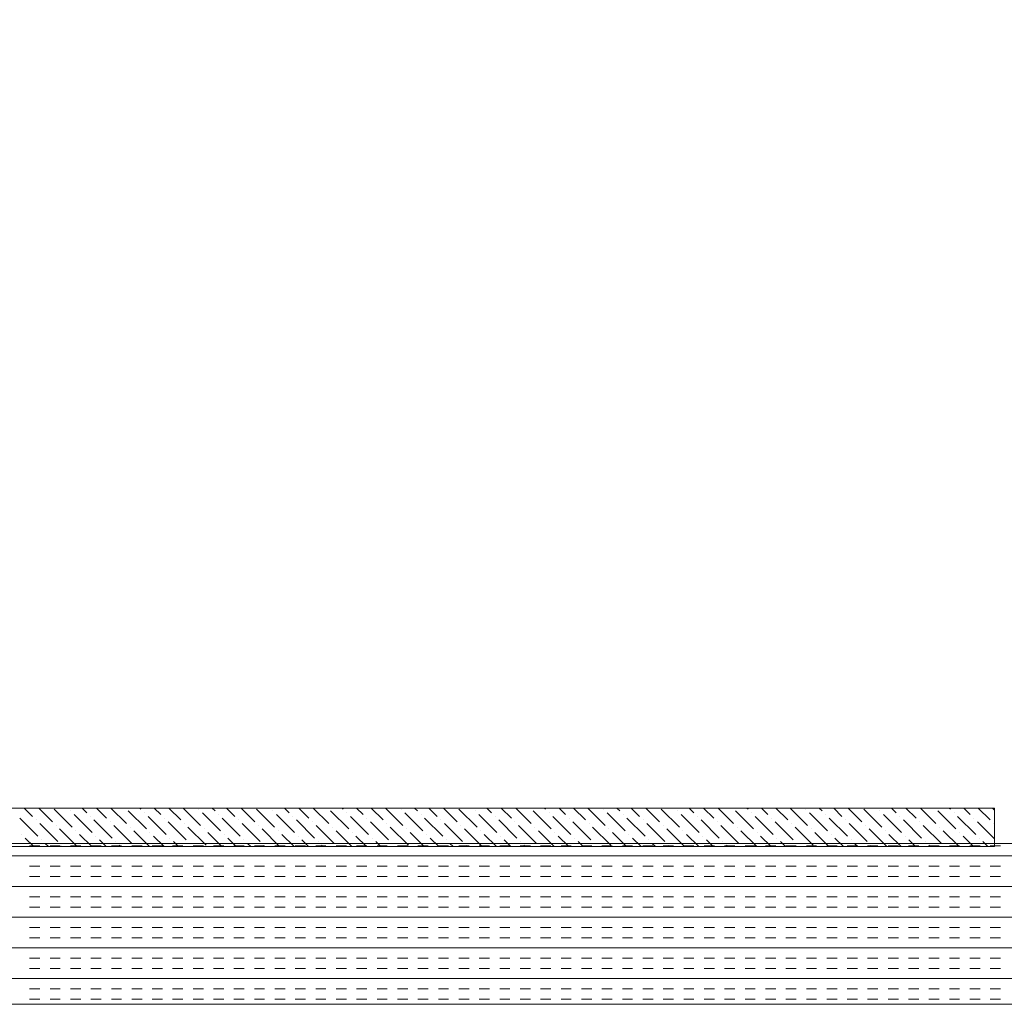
# Model space of a CAD drawing. Extents: x 3940905 to 4145695, y 925352 to 1109797.
# Tile 390 of 656: x 3986141 to 3986447, y 1100686 to 1100992. Entities that reach past the tile are written whole.
import ezdxf

# ---------------------------------------------------------------- set-up
doc = ezdxf.new("R2010")
doc.units = 0
doc.header["$LTSCALE"] = 750
doc.header["$MEASUREMENT"] = 0
doc.layers.add('CKD Equipments', color=252, linetype='CONTINUOUS', lineweight=0)

msp = doc.modelspace()

# ---------------------------------------------------------------- linework, layer by layer
at = {"layer": 'CKD Equipments'}
for p, q in [((3985874.8, 1100746.98), (3986443.8, 1100746.98)), ((3986443.8, 1100746.98), (3986443.8, 1100734.98)), ((3986459.8, 1100735.98), (3985859.8, 1100735.98)), ((3986443.8, 1100734.98), (3985874.8, 1100734.98)), ((3985859.8, 1100685.98), (3986459.8, 1100685.98))]:
    msp.add_line(p, q, dxfattribs=at)
at = {"layer": 'CKD Equipments', "color": 55, "linetype": 'Continuous'}
for p, q in [((3986142.35, 1100746.98), (3986144.93, 1100744.39)), ((3986146.84, 1100746.98), (3986151.11, 1100742.71)), ((3986151.67, 1100746.64), (3986157.28, 1100741.03)), ((3986160.31, 1100746.98), (3986161.77, 1100745.52)), ((3986164.8, 1100746.98), (3986167.95, 1100743.83)), ((3986169.29, 1100746.98), (3986174.12, 1100742.15)), ((3986178.27, 1100746.98), (3986178.61, 1100746.64)), ((3986182.76, 1100746.98), (3986184.78, 1100744.95)), ((3986187.25, 1100746.98), (3986190.96, 1100743.27)), ((3986191.74, 1100746.98), (3986197.13, 1100741.59)), ((3986196.57, 1100746.64), (3986196.57, 1100746.64)), ((3986200.72, 1100746.98), (3986201.62, 1100746.08)), ((3986205.21, 1100746.98), (3986207.8, 1100744.39)), ((3986209.7, 1100746.98), (3986213.97, 1100742.71)), ((3986214.53, 1100746.64), (3986220.14, 1100741.03)), ((3986223.17, 1100746.98), (3986224.63, 1100745.52)), ((3986227.66, 1100746.98), (3986230.81, 1100743.83)), ((3986232.15, 1100746.98), (3986236.98, 1100742.15)), ((3986241.13, 1100746.98), (3986241.47, 1100746.64)), ((3986245.62, 1100746.98), (3986247.65, 1100744.95)), ((3986250.12, 1100746.98), (3986253.82, 1100743.27)), ((3986254.61, 1100746.98), (3986259.99, 1100741.59)), ((3986259.43, 1100746.64), (3986259.43, 1100746.64)), ((3986263.59, 1100746.98), (3986264.48, 1100746.08)), ((3986268.08, 1100746.98), (3986270.66, 1100744.39)), ((3986272.57, 1100746.98), (3986276.83, 1100742.71)), ((3986277.39, 1100746.64), (3986283.01, 1100741.03)), ((3986286.04, 1100746.98), (3986287.5, 1100745.52)), ((3986290.53, 1100746.98), (3986293.67, 1100743.83)), ((3986295.02, 1100746.98), (3986299.84, 1100742.15)), ((3986304, 1100746.98), (3986304.33, 1100746.64)), ((3986308.49, 1100746.98), (3986310.51, 1100744.95)), ((3986312.98, 1100746.98), (3986316.68, 1100743.27)), ((3986317.47, 1100746.98), (3986322.86, 1100741.59)), ((3986322.29, 1100746.64), (3986322.29, 1100746.64)), ((3986326.45, 1100746.98), (3986327.35, 1100746.08)), ((3986330.94, 1100746.98), (3986333.52, 1100744.39)), ((3986335.43, 1100746.98), (3986339.69, 1100742.71)), ((3986340.26, 1100746.64), (3986345.87, 1100741.03)), ((3986348.9, 1100746.98), (3986350.36, 1100745.52)), ((3986353.39, 1100746.98), (3986356.53, 1100743.83)), ((3986357.88, 1100746.98), (3986362.71, 1100742.15)), ((3986366.86, 1100746.98), (3986367.2, 1100746.64)), ((3986371.35, 1100746.98), (3986373.37, 1100744.95)), ((3986375.84, 1100746.98), (3986379.54, 1100743.27)), ((3986380.33, 1100746.98), (3986385.72, 1100741.59)), ((3986385.16, 1100746.64), (3986385.16, 1100746.64)), ((3986389.31, 1100746.98), (3986390.21, 1100746.08)), ((3986393.8, 1100746.98), (3986396.38, 1100744.39)), ((3986398.29, 1100746.98), (3986402.56, 1100742.71)), ((3986403.12, 1100746.64), (3986408.73, 1100741.03)), ((3986411.76, 1100746.98), (3986413.22, 1100745.52)), ((3986416.25, 1100746.98), (3986419.39, 1100743.83)), ((3986420.74, 1100746.98), (3986425.57, 1100742.15)), ((3986429.72, 1100746.98), (3986430.06, 1100746.64)), ((3986434.21, 1100746.98), (3986436.23, 1100744.95)), ((3986438.7, 1100746.98), (3986442.41, 1100743.27)), ((3986443.19, 1100746.98), (3986443.8, 1100746.36)), ((3986141.01, 1100743.83), (3986146.62, 1100738.22)), ((3986146.06, 1100743.27), (3986146.06, 1100743.27)), ((3986156.72, 1100746.08), (3986156.72, 1100746.08)), ((3986157.84, 1100744.95), (3986163.46, 1100739.34)), ((3986162.9, 1100744.39), (3986162.9, 1100744.39)), ((3986164.02, 1100743.27), (3986169.63, 1100737.66)), ((3986174.68, 1100746.08), (3986180.29, 1100740.46)), ((3986179.73, 1100745.52), (3986179.73, 1100745.52)), ((3986180.86, 1100744.39), (3986186.47, 1100738.78)), ((3986185.91, 1100743.83), (3986185.91, 1100743.83)), ((3986197.69, 1100745.52), (3986203.31, 1100739.9)), ((3986202.75, 1100744.95), (3986202.75, 1100744.95)), ((3986203.87, 1100743.83), (3986209.48, 1100738.22)), ((3986208.92, 1100743.27), (3986208.92, 1100743.27)), ((3986219.58, 1100746.08), (3986219.58, 1100746.08)), ((3986220.71, 1100744.95), (3986226.32, 1100739.34)), ((3986225.76, 1100744.39), (3986225.76, 1100744.39)), ((3986226.88, 1100743.27), (3986232.49, 1100737.66)), ((3986237.54, 1100746.08), (3986243.16, 1100740.46)), ((3986242.6, 1100745.52), (3986242.6, 1100745.52)), ((3986243.72, 1100744.39), (3986249.33, 1100738.78)), ((3986248.77, 1100743.83), (3986248.77, 1100743.83)), ((3986260.56, 1100745.52), (3986266.17, 1100739.9)), ((3986265.61, 1100744.95), (3986265.61, 1100744.95)), ((3986266.73, 1100743.83), (3986272.34, 1100738.22)), ((3986271.78, 1100743.27), (3986271.78, 1100743.27)), ((3986282.44, 1100746.08), (3986282.44, 1100746.08)), ((3986283.57, 1100744.95), (3986289.18, 1100739.34)), ((3986288.62, 1100744.39), (3986288.62, 1100744.39)), ((3986289.74, 1100743.27), (3986295.35, 1100737.66)), ((3986300.41, 1100746.08), (3986306.02, 1100740.46)), ((3986305.46, 1100745.52), (3986305.46, 1100745.52)), ((3986306.58, 1100744.39), (3986312.19, 1100738.78)), ((3986311.63, 1100743.83), (3986311.63, 1100743.83)), ((3986323.42, 1100745.52), (3986329.03, 1100739.9)), ((3986328.47, 1100744.95), (3986328.47, 1100744.95)), ((3986329.59, 1100743.83), (3986335.2, 1100738.22)), ((3986334.64, 1100743.27), (3986334.64, 1100743.27)), ((3986345.31, 1100746.08), (3986345.31, 1100746.08)), ((3986346.43, 1100744.95), (3986352.04, 1100739.34)), ((3986351.48, 1100744.39), (3986351.48, 1100744.39)), ((3986352.6, 1100743.27), (3986358.22, 1100737.66)), ((3986363.27, 1100746.08), (3986368.88, 1100740.46)), ((3986368.32, 1100745.52), (3986368.32, 1100745.52)), ((3986369.44, 1100744.39), (3986375.05, 1100738.78)), ((3986374.49, 1100743.83), (3986374.49, 1100743.83)), ((3986386.28, 1100745.52), (3986391.89, 1100739.9)), ((3986391.33, 1100744.95), (3986391.33, 1100744.95)), ((3986392.45, 1100743.83), (3986398.07, 1100738.22)), ((3986397.5, 1100743.27), (3986397.5, 1100743.27)), ((3986408.17, 1100746.08), (3986408.17, 1100746.08)), ((3986409.29, 1100744.95), (3986414.9, 1100739.34)), ((3986414.34, 1100744.39), (3986414.34, 1100744.39)), ((3986415.46, 1100743.27), (3986421.08, 1100737.66)), ((3986426.13, 1100746.08), (3986431.74, 1100740.46)), ((3986431.18, 1100745.52), (3986431.18, 1100745.52)), ((3986432.3, 1100744.39), (3986437.92, 1100738.78)), ((3986437.35, 1100743.83), (3986437.35, 1100743.83)), ((3986147.18, 1100742.15), (3986152.79, 1100736.54)), ((3986152.23, 1100741.59), (3986152.23, 1100741.59)), ((3986153.35, 1100740.46), (3986158.84, 1100734.98)), ((3986169.07, 1100742.71), (3986169.07, 1100742.71)), ((3986170.19, 1100741.59), (3986175.8, 1100735.97)), ((3986175.24, 1100741.03), (3986175.24, 1100741.03)), ((3986187.03, 1100742.71), (3986192.64, 1100737.1)), ((3986192.08, 1100742.15), (3986192.08, 1100742.15)), ((3986193.2, 1100741.03), (3986198.82, 1100735.41)), ((3986198.25, 1100740.46), (3986198.25, 1100740.46)), ((3986210.04, 1100742.15), (3986215.65, 1100736.54)), ((3986215.09, 1100741.59), (3986215.09, 1100741.59)), ((3986216.22, 1100740.46), (3986221.7, 1100734.98)), ((3986231.93, 1100742.71), (3986231.93, 1100742.71)), ((3986233.05, 1100741.59), (3986238.67, 1100735.97)), ((3986238.1, 1100741.03), (3986238.1, 1100741.03)), ((3986249.89, 1100742.71), (3986255.5, 1100737.1)), ((3986254.94, 1100742.15), (3986254.94, 1100742.15)), ((3986256.07, 1100741.03), (3986261.68, 1100735.41)), ((3986261.12, 1100740.46), (3986261.12, 1100740.46)), ((3986272.9, 1100742.15), (3986278.52, 1100736.54)), ((3986277.95, 1100741.59), (3986277.95, 1100741.59)), ((3986279.08, 1100740.46), (3986284.57, 1100734.98)), ((3986294.79, 1100742.71), (3986294.79, 1100742.71)), ((3986295.92, 1100741.59), (3986301.53, 1100735.97)), ((3986300.97, 1100741.03), (3986300.97, 1100741.03)), ((3986312.75, 1100742.71), (3986318.37, 1100737.1)), ((3986317.8, 1100742.15), (3986317.8, 1100742.15)), ((3986318.93, 1100741.03), (3986324.54, 1100735.41)), ((3986323.98, 1100740.46), (3986323.98, 1100740.46)), ((3986335.77, 1100742.15), (3986341.38, 1100736.54)), ((3986340.82, 1100741.59), (3986340.82, 1100741.59)), ((3986341.94, 1100740.46), (3986347.43, 1100734.98)), ((3986357.65, 1100742.71), (3986357.65, 1100742.71)), ((3986358.78, 1100741.59), (3986364.39, 1100735.97)), ((3986363.83, 1100741.03), (3986363.83, 1100741.03)), ((3986375.62, 1100742.71), (3986381.23, 1100737.1)), ((3986380.67, 1100742.15), (3986380.67, 1100742.15)), ((3986381.79, 1100741.03), (3986387.4, 1100735.41)), ((3986386.84, 1100740.46), (3986386.84, 1100740.46)), ((3986398.63, 1100742.15), (3986404.24, 1100736.54)), ((3986403.68, 1100741.59), (3986403.68, 1100741.59)), ((3986404.8, 1100740.46), (3986410.29, 1100734.98)), ((3986420.52, 1100742.71), (3986420.52, 1100742.71)), ((3986421.64, 1100741.59), (3986427.25, 1100735.97)), ((3986426.69, 1100741.03), (3986426.69, 1100741.03)), ((3986438.48, 1100742.71), (3986443.8, 1100737.38)), ((3986443.53, 1100742.15), (3986443.53, 1100742.15)), ((3986141.57, 1100738.78), (3986141.57, 1100738.78)), ((3986142.69, 1100737.66), (3986145.37, 1100734.98)), ((3986147.74, 1100737.1), (3986147.74, 1100737.1)), ((3986158.41, 1100739.9), (3986158.41, 1100739.9)), ((3986159.53, 1100738.78), (3986163.33, 1100734.98)), ((3986164.58, 1100738.22), (3986164.58, 1100738.22)), ((3986165.7, 1100737.1), (3986167.82, 1100734.98)), ((3986176.37, 1100739.9), (3986181.29, 1100734.98)), ((3986181.42, 1100739.34), (3986181.42, 1100739.34)), ((3986182.54, 1100738.22), (3986185.78, 1100734.98)), ((3986187.59, 1100737.66), (3986187.59, 1100737.66)), ((3986199.38, 1100739.34), (3986203.74, 1100734.98)), ((3986204.43, 1100738.78), (3986204.43, 1100738.78)), ((3986205.55, 1100737.66), (3986208.23, 1100734.98)), ((3986210.6, 1100737.1), (3986210.6, 1100737.1)), ((3986221.27, 1100739.9), (3986221.27, 1100739.9)), ((3986222.39, 1100738.78), (3986226.19, 1100734.98)), ((3986227.44, 1100738.22), (3986227.44, 1100738.22)), ((3986228.56, 1100737.1), (3986230.68, 1100734.98)), ((3986239.23, 1100739.9), (3986244.15, 1100734.98)), ((3986244.28, 1100739.34), (3986244.28, 1100739.34)), ((3986245.4, 1100738.22), (3986248.64, 1100734.98)), ((3986250.45, 1100737.66), (3986250.45, 1100737.66)), ((3986262.24, 1100739.34), (3986266.61, 1100734.98)), ((3986267.29, 1100738.78), (3986267.29, 1100738.78)), ((3986268.41, 1100737.66), (3986271.1, 1100734.98)), ((3986273.46, 1100737.1), (3986273.46, 1100737.1)), ((3986284.13, 1100739.9), (3986284.13, 1100739.9)), ((3986285.25, 1100738.78), (3986289.06, 1100734.98)), ((3986290.3, 1100738.22), (3986290.3, 1100738.22)), ((3986291.43, 1100737.1), (3986293.55, 1100734.98)), ((3986302.09, 1100739.9), (3986307.02, 1100734.98)), ((3986307.14, 1100739.34), (3986307.14, 1100739.34)), ((3986308.26, 1100738.22), (3986311.51, 1100734.98)), ((3986313.31, 1100737.66), (3986313.31, 1100737.66)), ((3986325.1, 1100739.34), (3986329.47, 1100734.98)), ((3986330.15, 1100738.78), (3986330.15, 1100738.78)), ((3986331.28, 1100737.66), (3986333.96, 1100734.98)), ((3986336.33, 1100737.1), (3986336.33, 1100737.1)), ((3986346.99, 1100739.9), (3986346.99, 1100739.9)), ((3986348.11, 1100738.78), (3986351.92, 1100734.98)), ((3986353.16, 1100738.22), (3986353.16, 1100738.22)), ((3986354.29, 1100737.1), (3986356.41, 1100734.98)), ((3986364.95, 1100739.9), (3986369.88, 1100734.98)), ((3986370, 1100739.34), (3986370, 1100739.34)), ((3986371.12, 1100738.22), (3986374.37, 1100734.98)), ((3986376.18, 1100737.66), (3986376.18, 1100737.66)), ((3986387.96, 1100739.34), (3986392.33, 1100734.98)), ((3986393.01, 1100738.78), (3986393.01, 1100738.78)), ((3986394.14, 1100737.66), (3986396.82, 1100734.98)), ((3986399.19, 1100737.1), (3986399.19, 1100737.1)), ((3986409.85, 1100739.9), (3986409.85, 1100739.9)), ((3986410.97, 1100738.78), (3986414.78, 1100734.98)), ((3986416.03, 1100738.22), (3986416.03, 1100738.22)), ((3986417.15, 1100737.1), (3986419.27, 1100734.98)), ((3986427.81, 1100739.9), (3986432.74, 1100734.98)), ((3986432.86, 1100739.34), (3986432.86, 1100739.34)), ((3986433.99, 1100738.22), (3986437.23, 1100734.98)), ((3986439.04, 1100737.66), (3986439.04, 1100737.66)), ((3986148.86, 1100735.97), (3986149.86, 1100734.98)), ((3986153.91, 1100735.41), (3986153.91, 1100735.41)), ((3986170.75, 1100736.54), (3986170.75, 1100736.54)), ((3986171.88, 1100735.41), (3986172.31, 1100734.98)), ((3986188.71, 1100736.54), (3986190.27, 1100734.98)), ((3986193.76, 1100735.97), (3986193.76, 1100735.97)), ((3986211.73, 1100735.97), (3986212.72, 1100734.98)), ((3986216.78, 1100735.41), (3986216.78, 1100735.41)), ((3986233.61, 1100736.54), (3986233.61, 1100736.54)), ((3986234.74, 1100735.41), (3986235.17, 1100734.98)), ((3986251.58, 1100736.54), (3986253.13, 1100734.98)), ((3986256.63, 1100735.97), (3986256.63, 1100735.97)), ((3986274.59, 1100735.97), (3986275.59, 1100734.98)), ((3986279.64, 1100735.41), (3986279.64, 1100735.41)), ((3986296.48, 1100736.54), (3986296.48, 1100736.54)), ((3986297.6, 1100735.41), (3986298.04, 1100734.98)), ((3986314.44, 1100736.54), (3986316, 1100734.98)), ((3986319.49, 1100735.97), (3986319.49, 1100735.97)), ((3986337.45, 1100735.97), (3986338.45, 1100734.98)), ((3986342.5, 1100735.41), (3986342.5, 1100735.41)), ((3986359.34, 1100736.54), (3986359.34, 1100736.54)), ((3986360.46, 1100735.41), (3986360.9, 1100734.98)), ((3986377.3, 1100736.54), (3986378.86, 1100734.98)), ((3986382.35, 1100735.97), (3986382.35, 1100735.97)), ((3986400.31, 1100735.97), (3986401.31, 1100734.98)), ((3986405.36, 1100735.41), (3986405.36, 1100735.41)), ((3986422.2, 1100736.54), (3986422.2, 1100736.54)), ((3986423.32, 1100735.41), (3986423.76, 1100734.98)), ((3986440.16, 1100736.54), (3986441.72, 1100734.98))]:
    msp.add_line(p, q, dxfattribs=at)
at = {"layer": 'CKD Equipments', "color": 4, "linetype": 'Continuous'}
for p, q in [((3986147.19, 1100735.25), (3986144.01, 1100735.25)), ((3986153.54, 1100735.25), (3986150.36, 1100735.25)), ((3986159.89, 1100735.25), (3986156.71, 1100735.25)), ((3986166.24, 1100735.25), (3986163.06, 1100735.25)), ((3986172.59, 1100735.25), (3986169.41, 1100735.25)), ((3986178.94, 1100735.25), (3986175.76, 1100735.25)), ((3986185.29, 1100735.25), (3986182.11, 1100735.25)), ((3986191.64, 1100735.25), (3986188.46, 1100735.25)), ((3986197.99, 1100735.25), (3986194.81, 1100735.25)), ((3986204.34, 1100735.25), (3986201.16, 1100735.25)), ((3986210.69, 1100735.25), (3986207.51, 1100735.25)), ((3986217.04, 1100735.25), (3986213.86, 1100735.25)), ((3986223.39, 1100735.25), (3986220.21, 1100735.25)), ((3986229.74, 1100735.25), (3986226.56, 1100735.25)), ((3986236.09, 1100735.25), (3986232.91, 1100735.25)), ((3986242.44, 1100735.25), (3986239.26, 1100735.25)), ((3986248.79, 1100735.25), (3986245.61, 1100735.25)), ((3986255.14, 1100735.25), (3986251.96, 1100735.25)), ((3986261.49, 1100735.25), (3986258.31, 1100735.25)), ((3986267.84, 1100735.25), (3986264.66, 1100735.25)), ((3986274.19, 1100735.25), (3986271.01, 1100735.25)), ((3986280.54, 1100735.25), (3986277.36, 1100735.25)), ((3986286.89, 1100735.25), (3986283.71, 1100735.25)), ((3986293.24, 1100735.25), (3986290.06, 1100735.25)), ((3986299.59, 1100735.25), (3986296.41, 1100735.25)), ((3986305.94, 1100735.25), (3986302.76, 1100735.25)), ((3986312.29, 1100735.25), (3986309.11, 1100735.25)), ((3986318.64, 1100735.25), (3986315.46, 1100735.25)), ((3986324.99, 1100735.25), (3986321.81, 1100735.25)), ((3986331.34, 1100735.25), (3986328.16, 1100735.25)), ((3986337.69, 1100735.25), (3986334.51, 1100735.25)), ((3986344.04, 1100735.25), (3986340.86, 1100735.25)), ((3986350.39, 1100735.25), (3986347.21, 1100735.25)), ((3986356.74, 1100735.25), (3986353.56, 1100735.25)), ((3986363.09, 1100735.25), (3986359.91, 1100735.25)), ((3986369.44, 1100735.25), (3986366.26, 1100735.25)), ((3986375.79, 1100735.25), (3986372.61, 1100735.25)), ((3986382.14, 1100735.25), (3986378.96, 1100735.25)), ((3986388.49, 1100735.25), (3986385.31, 1100735.25)), ((3986394.84, 1100735.25), (3986391.66, 1100735.25)), ((3986401.19, 1100735.25), (3986398.01, 1100735.25)), ((3986407.54, 1100735.25), (3986404.36, 1100735.25)), ((3986413.89, 1100735.25), (3986410.71, 1100735.25)), ((3986420.24, 1100735.25), (3986417.06, 1100735.25)), ((3986426.59, 1100735.25), (3986423.41, 1100735.25)), ((3986432.94, 1100735.25), (3986429.76, 1100735.25)), ((3986439.29, 1100735.25), (3986436.11, 1100735.25)), ((3986445.64, 1100735.25), (3986442.46, 1100735.25)), ((3986459.8, 1100732.07), (3985859.8, 1100732.07)), ((3986147.19, 1100728.9), (3986144.01, 1100728.9)), ((3986153.54, 1100728.9), (3986150.36, 1100728.9)), ((3986159.89, 1100728.9), (3986156.71, 1100728.9)), ((3986166.24, 1100728.9), (3986163.06, 1100728.9)), ((3986172.59, 1100728.9), (3986169.41, 1100728.9)), ((3986178.94, 1100728.9), (3986175.76, 1100728.9)), ((3986185.29, 1100728.9), (3986182.11, 1100728.9)), ((3986191.64, 1100728.9), (3986188.46, 1100728.9)), ((3986197.99, 1100728.9), (3986194.81, 1100728.9)), ((3986204.34, 1100728.9), (3986201.16, 1100728.9)), ((3986210.69, 1100728.9), (3986207.51, 1100728.9)), ((3986217.04, 1100728.9), (3986213.86, 1100728.9)), ((3986223.39, 1100728.9), (3986220.21, 1100728.9)), ((3986229.74, 1100728.9), (3986226.56, 1100728.9)), ((3986236.09, 1100728.9), (3986232.91, 1100728.9)), ((3986242.44, 1100728.9), (3986239.26, 1100728.9)), ((3986248.79, 1100728.9), (3986245.61, 1100728.9)), ((3986255.14, 1100728.9), (3986251.96, 1100728.9)), ((3986261.49, 1100728.9), (3986258.31, 1100728.9)), ((3986267.84, 1100728.9), (3986264.66, 1100728.9)), ((3986274.19, 1100728.9), (3986271.01, 1100728.9)), ((3986280.54, 1100728.9), (3986277.36, 1100728.9)), ((3986286.89, 1100728.9), (3986283.71, 1100728.9)), ((3986293.24, 1100728.9), (3986290.06, 1100728.9)), ((3986299.59, 1100728.9), (3986296.41, 1100728.9)), ((3986305.94, 1100728.9), (3986302.76, 1100728.9)), ((3986312.29, 1100728.9), (3986309.11, 1100728.9)), ((3986318.64, 1100728.9), (3986315.46, 1100728.9)), ((3986324.99, 1100728.9), (3986321.81, 1100728.9)), ((3986331.34, 1100728.9), (3986328.16, 1100728.9)), ((3986337.69, 1100728.9), (3986334.51, 1100728.9)), ((3986344.04, 1100728.9), (3986340.86, 1100728.9)), ((3986350.39, 1100728.9), (3986347.21, 1100728.9)), ((3986356.74, 1100728.9), (3986353.56, 1100728.9)), ((3986363.09, 1100728.9), (3986359.91, 1100728.9)), ((3986369.44, 1100728.9), (3986366.26, 1100728.9)), ((3986375.79, 1100728.9), (3986372.61, 1100728.9)), ((3986382.14, 1100728.9), (3986378.96, 1100728.9)), ((3986388.49, 1100728.9), (3986385.31, 1100728.9)), ((3986394.84, 1100728.9), (3986391.66, 1100728.9)), ((3986401.19, 1100728.9), (3986398.01, 1100728.9)), ((3986407.54, 1100728.9), (3986404.36, 1100728.9)), ((3986413.89, 1100728.9), (3986410.71, 1100728.9)), ((3986420.24, 1100728.9), (3986417.06, 1100728.9)), ((3986426.59, 1100728.9), (3986423.41, 1100728.9)), ((3986432.94, 1100728.9), (3986429.76, 1100728.9)), ((3986439.29, 1100728.9), (3986436.11, 1100728.9)), ((3986445.64, 1100728.9), (3986442.46, 1100728.9)), ((3986147.19, 1100725.72), (3986144.01, 1100725.72)), ((3986153.54, 1100725.72), (3986150.36, 1100725.72)), ((3986159.89, 1100725.72), (3986156.71, 1100725.72)), ((3986166.24, 1100725.72), (3986163.06, 1100725.72)), ((3986172.59, 1100725.72), (3986169.41, 1100725.72)), ((3986178.94, 1100725.72), (3986175.76, 1100725.72)), ((3986185.29, 1100725.72), (3986182.11, 1100725.72)), ((3986191.64, 1100725.72), (3986188.46, 1100725.72)), ((3986197.99, 1100725.72), (3986194.81, 1100725.72)), ((3986204.34, 1100725.72), (3986201.16, 1100725.72)), ((3986210.69, 1100725.72), (3986207.51, 1100725.72)), ((3986217.04, 1100725.72), (3986213.86, 1100725.72)), ((3986223.39, 1100725.72), (3986220.21, 1100725.72)), ((3986229.74, 1100725.72), (3986226.56, 1100725.72)), ((3986236.09, 1100725.72), (3986232.91, 1100725.72)), ((3986242.44, 1100725.72), (3986239.26, 1100725.72)), ((3986248.79, 1100725.72), (3986245.61, 1100725.72)), ((3986255.14, 1100725.72), (3986251.96, 1100725.72)), ((3986261.49, 1100725.72), (3986258.31, 1100725.72)), ((3986267.84, 1100725.72), (3986264.66, 1100725.72)), ((3986274.19, 1100725.72), (3986271.01, 1100725.72)), ((3986280.54, 1100725.72), (3986277.36, 1100725.72)), ((3986286.89, 1100725.72), (3986283.71, 1100725.72)), ((3986293.24, 1100725.72), (3986290.06, 1100725.72)), ((3986299.59, 1100725.72), (3986296.41, 1100725.72)), ((3986305.94, 1100725.72), (3986302.76, 1100725.72)), ((3986312.29, 1100725.72), (3986309.11, 1100725.72)), ((3986318.64, 1100725.72), (3986315.46, 1100725.72)), ((3986324.99, 1100725.72), (3986321.81, 1100725.72)), ((3986331.34, 1100725.72), (3986328.16, 1100725.72)), ((3986337.69, 1100725.72), (3986334.51, 1100725.72)), ((3986344.04, 1100725.72), (3986340.86, 1100725.72)), ((3986350.39, 1100725.72), (3986347.21, 1100725.72)), ((3986356.74, 1100725.72), (3986353.56, 1100725.72)), ((3986363.09, 1100725.72), (3986359.91, 1100725.72)), ((3986369.44, 1100725.72), (3986366.26, 1100725.72)), ((3986375.79, 1100725.72), (3986372.61, 1100725.72)), ((3986382.14, 1100725.72), (3986378.96, 1100725.72)), ((3986388.49, 1100725.72), (3986385.31, 1100725.72)), ((3986394.84, 1100725.72), (3986391.66, 1100725.72)), ((3986401.19, 1100725.72), (3986398.01, 1100725.72)), ((3986407.54, 1100725.72), (3986404.36, 1100725.72)), ((3986413.89, 1100725.72), (3986410.71, 1100725.72)), ((3986420.24, 1100725.72), (3986417.06, 1100725.72)), ((3986426.59, 1100725.72), (3986423.41, 1100725.72)), ((3986432.94, 1100725.72), (3986429.76, 1100725.72)), ((3986439.29, 1100725.72), (3986436.11, 1100725.72)), ((3986445.64, 1100725.72), (3986442.46, 1100725.72)), ((3986459.8, 1100722.55), (3985859.8, 1100722.55)), ((3986147.19, 1100719.37), (3986144.01, 1100719.37)), ((3986153.54, 1100719.37), (3986150.36, 1100719.37)), ((3986159.89, 1100719.37), (3986156.71, 1100719.37)), ((3986166.24, 1100719.37), (3986163.06, 1100719.37)), ((3986172.59, 1100719.37), (3986169.41, 1100719.37)), ((3986178.94, 1100719.37), (3986175.76, 1100719.37)), ((3986185.29, 1100719.37), (3986182.11, 1100719.37)), ((3986191.64, 1100719.37), (3986188.46, 1100719.37)), ((3986197.99, 1100719.37), (3986194.81, 1100719.37)), ((3986204.34, 1100719.37), (3986201.16, 1100719.37)), ((3986210.69, 1100719.37), (3986207.51, 1100719.37)), ((3986217.04, 1100719.37), (3986213.86, 1100719.37)), ((3986223.39, 1100719.37), (3986220.21, 1100719.37)), ((3986229.74, 1100719.37), (3986226.56, 1100719.37)), ((3986236.09, 1100719.37), (3986232.91, 1100719.37)), ((3986242.44, 1100719.37), (3986239.26, 1100719.37)), ((3986248.79, 1100719.37), (3986245.61, 1100719.37)), ((3986255.14, 1100719.37), (3986251.96, 1100719.37)), ((3986261.49, 1100719.37), (3986258.31, 1100719.37)), ((3986267.84, 1100719.37), (3986264.66, 1100719.37)), ((3986274.19, 1100719.37), (3986271.01, 1100719.37)), ((3986280.54, 1100719.37), (3986277.36, 1100719.37)), ((3986286.89, 1100719.37), (3986283.71, 1100719.37)), ((3986293.24, 1100719.37), (3986290.06, 1100719.37)), ((3986299.59, 1100719.37), (3986296.41, 1100719.37)), ((3986305.94, 1100719.37), (3986302.76, 1100719.37)), ((3986312.29, 1100719.37), (3986309.11, 1100719.37)), ((3986318.64, 1100719.37), (3986315.46, 1100719.37)), ((3986324.99, 1100719.37), (3986321.81, 1100719.37)), ((3986331.34, 1100719.37), (3986328.16, 1100719.37)), ((3986337.69, 1100719.37), (3986334.51, 1100719.37)), ((3986344.04, 1100719.37), (3986340.86, 1100719.37)), ((3986350.39, 1100719.37), (3986347.21, 1100719.37)), ((3986356.74, 1100719.37), (3986353.56, 1100719.37)), ((3986363.09, 1100719.37), (3986359.91, 1100719.37)), ((3986369.44, 1100719.37), (3986366.26, 1100719.37)), ((3986375.79, 1100719.37), (3986372.61, 1100719.37)), ((3986382.14, 1100719.37), (3986378.96, 1100719.37)), ((3986388.49, 1100719.37), (3986385.31, 1100719.37)), ((3986394.84, 1100719.37), (3986391.66, 1100719.37)), ((3986401.19, 1100719.37), (3986398.01, 1100719.37)), ((3986407.54, 1100719.37), (3986404.36, 1100719.37)), ((3986413.89, 1100719.37), (3986410.71, 1100719.37)), ((3986420.24, 1100719.37), (3986417.06, 1100719.37)), ((3986426.59, 1100719.37), (3986423.41, 1100719.37)), ((3986432.94, 1100719.37), (3986429.76, 1100719.37)), ((3986439.29, 1100719.37), (3986436.11, 1100719.37)), ((3986445.64, 1100719.37), (3986442.46, 1100719.37)), ((3986147.19, 1100716.2), (3986144.01, 1100716.2)), ((3986153.54, 1100716.2), (3986150.36, 1100716.2)), ((3986159.89, 1100716.2), (3986156.71, 1100716.2)), ((3986166.24, 1100716.2), (3986163.06, 1100716.2)), ((3986172.59, 1100716.2), (3986169.41, 1100716.2)), ((3986178.94, 1100716.2), (3986175.76, 1100716.2)), ((3986185.29, 1100716.2), (3986182.11, 1100716.2)), ((3986191.64, 1100716.2), (3986188.46, 1100716.2)), ((3986197.99, 1100716.2), (3986194.81, 1100716.2)), ((3986204.34, 1100716.2), (3986201.16, 1100716.2)), ((3986210.69, 1100716.2), (3986207.51, 1100716.2)), ((3986217.04, 1100716.2), (3986213.86, 1100716.2)), ((3986223.39, 1100716.2), (3986220.21, 1100716.2)), ((3986229.74, 1100716.2), (3986226.56, 1100716.2)), ((3986236.09, 1100716.2), (3986232.91, 1100716.2)), ((3986242.44, 1100716.2), (3986239.26, 1100716.2)), ((3986248.79, 1100716.2), (3986245.61, 1100716.2)), ((3986255.14, 1100716.2), (3986251.96, 1100716.2)), ((3986261.49, 1100716.2), (3986258.31, 1100716.2)), ((3986267.84, 1100716.2), (3986264.66, 1100716.2)), ((3986274.19, 1100716.2), (3986271.01, 1100716.2)), ((3986280.54, 1100716.2), (3986277.36, 1100716.2)), ((3986286.89, 1100716.2), (3986283.71, 1100716.2)), ((3986293.24, 1100716.2), (3986290.06, 1100716.2)), ((3986299.59, 1100716.2), (3986296.41, 1100716.2)), ((3986305.94, 1100716.2), (3986302.76, 1100716.2)), ((3986312.29, 1100716.2), (3986309.11, 1100716.2)), ((3986318.64, 1100716.2), (3986315.46, 1100716.2)), ((3986324.99, 1100716.2), (3986321.81, 1100716.2)), ((3986331.34, 1100716.2), (3986328.16, 1100716.2)), ((3986337.69, 1100716.2), (3986334.51, 1100716.2)), ((3986344.04, 1100716.2), (3986340.86, 1100716.2)), ((3986350.39, 1100716.2), (3986347.21, 1100716.2)), ((3986356.74, 1100716.2), (3986353.56, 1100716.2)), ((3986363.09, 1100716.2), (3986359.91, 1100716.2)), ((3986369.44, 1100716.2), (3986366.26, 1100716.2)), ((3986375.79, 1100716.2), (3986372.61, 1100716.2)), ((3986382.14, 1100716.2), (3986378.96, 1100716.2)), ((3986388.49, 1100716.2), (3986385.31, 1100716.2)), ((3986394.84, 1100716.2), (3986391.66, 1100716.2)), ((3986401.19, 1100716.2), (3986398.01, 1100716.2)), ((3986407.54, 1100716.2), (3986404.36, 1100716.2)), ((3986413.89, 1100716.2), (3986410.71, 1100716.2)), ((3986420.24, 1100716.2), (3986417.06, 1100716.2)), ((3986426.59, 1100716.2), (3986423.41, 1100716.2)), ((3986432.94, 1100716.2), (3986429.76, 1100716.2)), ((3986439.29, 1100716.2), (3986436.11, 1100716.2)), ((3986445.64, 1100716.2), (3986442.46, 1100716.2)), ((3986459.8, 1100713.02), (3985859.8, 1100713.02)), ((3986147.19, 1100709.85), (3986144.01, 1100709.85)), ((3986153.54, 1100709.85), (3986150.36, 1100709.85)), ((3986159.89, 1100709.85), (3986156.71, 1100709.85)), ((3986166.24, 1100709.85), (3986163.06, 1100709.85)), ((3986172.59, 1100709.85), (3986169.41, 1100709.85)), ((3986178.94, 1100709.85), (3986175.76, 1100709.85)), ((3986185.29, 1100709.85), (3986182.11, 1100709.85)), ((3986191.64, 1100709.85), (3986188.46, 1100709.85)), ((3986197.99, 1100709.85), (3986194.81, 1100709.85)), ((3986204.34, 1100709.85), (3986201.16, 1100709.85)), ((3986210.69, 1100709.85), (3986207.51, 1100709.85)), ((3986217.04, 1100709.85), (3986213.86, 1100709.85)), ((3986223.39, 1100709.85), (3986220.21, 1100709.85)), ((3986229.74, 1100709.85), (3986226.56, 1100709.85)), ((3986236.09, 1100709.85), (3986232.91, 1100709.85)), ((3986242.44, 1100709.85), (3986239.26, 1100709.85)), ((3986248.79, 1100709.85), (3986245.61, 1100709.85)), ((3986255.14, 1100709.85), (3986251.96, 1100709.85)), ((3986261.49, 1100709.85), (3986258.31, 1100709.85)), ((3986267.84, 1100709.85), (3986264.66, 1100709.85)), ((3986274.19, 1100709.85), (3986271.01, 1100709.85)), ((3986280.54, 1100709.85), (3986277.36, 1100709.85)), ((3986286.89, 1100709.85), (3986283.71, 1100709.85)), ((3986293.24, 1100709.85), (3986290.06, 1100709.85)), ((3986299.59, 1100709.85), (3986296.41, 1100709.85)), ((3986305.94, 1100709.85), (3986302.76, 1100709.85)), ((3986312.29, 1100709.85), (3986309.11, 1100709.85)), ((3986318.64, 1100709.85), (3986315.46, 1100709.85)), ((3986324.99, 1100709.85), (3986321.81, 1100709.85)), ((3986331.34, 1100709.85), (3986328.16, 1100709.85)), ((3986337.69, 1100709.85), (3986334.51, 1100709.85)), ((3986344.04, 1100709.85), (3986340.86, 1100709.85)), ((3986350.39, 1100709.85), (3986347.21, 1100709.85)), ((3986356.74, 1100709.85), (3986353.56, 1100709.85)), ((3986363.09, 1100709.85), (3986359.91, 1100709.85)), ((3986369.44, 1100709.85), (3986366.26, 1100709.85)), ((3986375.79, 1100709.85), (3986372.61, 1100709.85)), ((3986382.14, 1100709.85), (3986378.96, 1100709.85)), ((3986388.49, 1100709.85), (3986385.31, 1100709.85)), ((3986394.84, 1100709.85), (3986391.66, 1100709.85)), ((3986401.19, 1100709.85), (3986398.01, 1100709.85)), ((3986407.54, 1100709.85), (3986404.36, 1100709.85)), ((3986413.89, 1100709.85), (3986410.71, 1100709.85)), ((3986420.24, 1100709.85), (3986417.06, 1100709.85)), ((3986426.59, 1100709.85), (3986423.41, 1100709.85)), ((3986432.94, 1100709.85), (3986429.76, 1100709.85)), ((3986439.29, 1100709.85), (3986436.11, 1100709.85)), ((3986445.64, 1100709.85), (3986442.46, 1100709.85)), ((3986147.19, 1100706.67), (3986144.01, 1100706.67)), ((3986153.54, 1100706.67), (3986150.36, 1100706.67)), ((3986159.89, 1100706.67), (3986156.71, 1100706.67)), ((3986166.24, 1100706.67), (3986163.06, 1100706.67)), ((3986172.59, 1100706.67), (3986169.41, 1100706.67)), ((3986178.94, 1100706.67), (3986175.76, 1100706.67)), ((3986185.29, 1100706.67), (3986182.11, 1100706.67)), ((3986191.64, 1100706.67), (3986188.46, 1100706.67)), ((3986197.99, 1100706.67), (3986194.81, 1100706.67)), ((3986204.34, 1100706.67), (3986201.16, 1100706.67)), ((3986210.69, 1100706.67), (3986207.51, 1100706.67)), ((3986217.04, 1100706.67), (3986213.86, 1100706.67)), ((3986223.39, 1100706.67), (3986220.21, 1100706.67)), ((3986229.74, 1100706.67), (3986226.56, 1100706.67)), ((3986236.09, 1100706.67), (3986232.91, 1100706.67)), ((3986242.44, 1100706.67), (3986239.26, 1100706.67)), ((3986248.79, 1100706.67), (3986245.61, 1100706.67)), ((3986255.14, 1100706.67), (3986251.96, 1100706.67)), ((3986261.49, 1100706.67), (3986258.31, 1100706.67)), ((3986267.84, 1100706.67), (3986264.66, 1100706.67)), ((3986274.19, 1100706.67), (3986271.01, 1100706.67)), ((3986280.54, 1100706.67), (3986277.36, 1100706.67)), ((3986286.89, 1100706.67), (3986283.71, 1100706.67)), ((3986293.24, 1100706.67), (3986290.06, 1100706.67)), ((3986299.59, 1100706.67), (3986296.41, 1100706.67)), ((3986305.94, 1100706.67), (3986302.76, 1100706.67)), ((3986312.29, 1100706.67), (3986309.11, 1100706.67)), ((3986318.64, 1100706.67), (3986315.46, 1100706.67)), ((3986324.99, 1100706.67), (3986321.81, 1100706.67)), ((3986331.34, 1100706.67), (3986328.16, 1100706.67)), ((3986337.69, 1100706.67), (3986334.51, 1100706.67)), ((3986344.04, 1100706.67), (3986340.86, 1100706.67)), ((3986350.39, 1100706.67), (3986347.21, 1100706.67)), ((3986356.74, 1100706.67), (3986353.56, 1100706.67)), ((3986363.09, 1100706.67), (3986359.91, 1100706.67)), ((3986369.44, 1100706.67), (3986366.26, 1100706.67)), ((3986375.79, 1100706.67), (3986372.61, 1100706.67)), ((3986382.14, 1100706.67), (3986378.96, 1100706.67)), ((3986388.49, 1100706.67), (3986385.31, 1100706.67)), ((3986394.84, 1100706.67), (3986391.66, 1100706.67)), ((3986401.19, 1100706.67), (3986398.01, 1100706.67)), ((3986407.54, 1100706.67), (3986404.36, 1100706.67)), ((3986413.89, 1100706.67), (3986410.71, 1100706.67)), ((3986420.24, 1100706.67), (3986417.06, 1100706.67)), ((3986426.59, 1100706.67), (3986423.41, 1100706.67)), ((3986432.94, 1100706.67), (3986429.76, 1100706.67)), ((3986439.29, 1100706.67), (3986436.11, 1100706.67)), ((3986445.64, 1100706.67), (3986442.46, 1100706.67)), ((3986459.8, 1100703.5), (3985859.8, 1100703.5)), ((3986147.19, 1100700.32), (3986144.01, 1100700.32)), ((3986153.54, 1100700.32), (3986150.36, 1100700.32)), ((3986159.89, 1100700.32), (3986156.71, 1100700.32)), ((3986166.24, 1100700.32), (3986163.06, 1100700.32)), ((3986172.59, 1100700.32), (3986169.41, 1100700.32)), ((3986178.94, 1100700.32), (3986175.76, 1100700.32)), ((3986185.29, 1100700.32), (3986182.11, 1100700.32)), ((3986191.64, 1100700.32), (3986188.46, 1100700.32)), ((3986197.99, 1100700.32), (3986194.81, 1100700.32)), ((3986204.34, 1100700.32), (3986201.16, 1100700.32)), ((3986210.69, 1100700.32), (3986207.51, 1100700.32)), ((3986217.04, 1100700.32), (3986213.86, 1100700.32)), ((3986223.39, 1100700.32), (3986220.21, 1100700.32)), ((3986229.74, 1100700.32), (3986226.56, 1100700.32)), ((3986236.09, 1100700.32), (3986232.91, 1100700.32)), ((3986242.44, 1100700.32), (3986239.26, 1100700.32)), ((3986248.79, 1100700.32), (3986245.61, 1100700.32)), ((3986255.14, 1100700.32), (3986251.96, 1100700.32)), ((3986261.49, 1100700.32), (3986258.31, 1100700.32)), ((3986267.84, 1100700.32), (3986264.66, 1100700.32)), ((3986274.19, 1100700.32), (3986271.01, 1100700.32)), ((3986280.54, 1100700.32), (3986277.36, 1100700.32)), ((3986286.89, 1100700.32), (3986283.71, 1100700.32)), ((3986293.24, 1100700.32), (3986290.06, 1100700.32)), ((3986299.59, 1100700.32), (3986296.41, 1100700.32)), ((3986305.94, 1100700.32), (3986302.76, 1100700.32)), ((3986312.29, 1100700.32), (3986309.11, 1100700.32)), ((3986318.64, 1100700.32), (3986315.46, 1100700.32)), ((3986324.99, 1100700.32), (3986321.81, 1100700.32)), ((3986331.34, 1100700.32), (3986328.16, 1100700.32)), ((3986337.69, 1100700.32), (3986334.51, 1100700.32)), ((3986344.04, 1100700.32), (3986340.86, 1100700.32)), ((3986350.39, 1100700.32), (3986347.21, 1100700.32)), ((3986356.74, 1100700.32), (3986353.56, 1100700.32)), ((3986363.09, 1100700.32), (3986359.91, 1100700.32)), ((3986369.44, 1100700.32), (3986366.26, 1100700.32)), ((3986375.79, 1100700.32), (3986372.61, 1100700.32)), ((3986382.14, 1100700.32), (3986378.96, 1100700.32)), ((3986388.49, 1100700.32), (3986385.31, 1100700.32)), ((3986394.84, 1100700.32), (3986391.66, 1100700.32)), ((3986401.19, 1100700.32), (3986398.01, 1100700.32)), ((3986407.54, 1100700.32), (3986404.36, 1100700.32)), ((3986413.89, 1100700.32), (3986410.71, 1100700.32)), ((3986420.24, 1100700.32), (3986417.06, 1100700.32)), ((3986426.59, 1100700.32), (3986423.41, 1100700.32)), ((3986432.94, 1100700.32), (3986429.76, 1100700.32)), ((3986439.29, 1100700.32), (3986436.11, 1100700.32)), ((3986445.64, 1100700.32), (3986442.46, 1100700.32)), ((3986147.19, 1100697.15), (3986144.01, 1100697.15)), ((3986153.54, 1100697.15), (3986150.36, 1100697.15)), ((3986159.89, 1100697.15), (3986156.71, 1100697.15)), ((3986166.24, 1100697.15), (3986163.06, 1100697.15)), ((3986172.59, 1100697.15), (3986169.41, 1100697.15)), ((3986178.94, 1100697.15), (3986175.76, 1100697.15)), ((3986185.29, 1100697.15), (3986182.11, 1100697.15)), ((3986191.64, 1100697.15), (3986188.46, 1100697.15)), ((3986197.99, 1100697.15), (3986194.81, 1100697.15)), ((3986204.34, 1100697.15), (3986201.16, 1100697.15)), ((3986210.69, 1100697.15), (3986207.51, 1100697.15)), ((3986217.04, 1100697.15), (3986213.86, 1100697.15)), ((3986223.39, 1100697.15), (3986220.21, 1100697.15)), ((3986229.74, 1100697.15), (3986226.56, 1100697.15)), ((3986236.09, 1100697.15), (3986232.91, 1100697.15)), ((3986242.44, 1100697.15), (3986239.26, 1100697.15)), ((3986248.79, 1100697.15), (3986245.61, 1100697.15)), ((3986255.14, 1100697.15), (3986251.96, 1100697.15)), ((3986261.49, 1100697.15), (3986258.31, 1100697.15)), ((3986267.84, 1100697.15), (3986264.66, 1100697.15)), ((3986274.19, 1100697.15), (3986271.01, 1100697.15)), ((3986280.54, 1100697.15), (3986277.36, 1100697.15)), ((3986286.89, 1100697.15), (3986283.71, 1100697.15)), ((3986293.24, 1100697.15), (3986290.06, 1100697.15)), ((3986299.59, 1100697.15), (3986296.41, 1100697.15)), ((3986305.94, 1100697.15), (3986302.76, 1100697.15)), ((3986312.29, 1100697.15), (3986309.11, 1100697.15)), ((3986318.64, 1100697.15), (3986315.46, 1100697.15)), ((3986324.99, 1100697.15), (3986321.81, 1100697.15)), ((3986331.34, 1100697.15), (3986328.16, 1100697.15)), ((3986337.69, 1100697.15), (3986334.51, 1100697.15)), ((3986344.04, 1100697.15), (3986340.86, 1100697.15)), ((3986350.39, 1100697.15), (3986347.21, 1100697.15)), ((3986356.74, 1100697.15), (3986353.56, 1100697.15)), ((3986363.09, 1100697.15), (3986359.91, 1100697.15)), ((3986369.44, 1100697.15), (3986366.26, 1100697.15)), ((3986375.79, 1100697.15), (3986372.61, 1100697.15)), ((3986382.14, 1100697.15), (3986378.96, 1100697.15)), ((3986388.49, 1100697.15), (3986385.31, 1100697.15)), ((3986394.84, 1100697.15), (3986391.66, 1100697.15)), ((3986401.19, 1100697.15), (3986398.01, 1100697.15)), ((3986407.54, 1100697.15), (3986404.36, 1100697.15)), ((3986413.89, 1100697.15), (3986410.71, 1100697.15)), ((3986420.24, 1100697.15), (3986417.06, 1100697.15)), ((3986426.59, 1100697.15), (3986423.41, 1100697.15)), ((3986432.94, 1100697.15), (3986429.76, 1100697.15)), ((3986439.29, 1100697.15), (3986436.11, 1100697.15)), ((3986445.64, 1100697.15), (3986442.46, 1100697.15)), ((3986459.8, 1100693.97), (3985859.8, 1100693.97)), ((3986147.19, 1100690.8), (3986144.01, 1100690.8)), ((3986153.54, 1100690.8), (3986150.36, 1100690.8)), ((3986159.89, 1100690.8), (3986156.71, 1100690.8)), ((3986166.24, 1100690.8), (3986163.06, 1100690.8)), ((3986172.59, 1100690.8), (3986169.41, 1100690.8)), ((3986178.94, 1100690.8), (3986175.76, 1100690.8)), ((3986185.29, 1100690.8), (3986182.11, 1100690.8)), ((3986191.64, 1100690.8), (3986188.46, 1100690.8)), ((3986197.99, 1100690.8), (3986194.81, 1100690.8)), ((3986204.34, 1100690.8), (3986201.16, 1100690.8)), ((3986210.69, 1100690.8), (3986207.51, 1100690.8)), ((3986217.04, 1100690.8), (3986213.86, 1100690.8)), ((3986223.39, 1100690.8), (3986220.21, 1100690.8)), ((3986229.74, 1100690.8), (3986226.56, 1100690.8)), ((3986236.09, 1100690.8), (3986232.91, 1100690.8)), ((3986242.44, 1100690.8), (3986239.26, 1100690.8)), ((3986248.79, 1100690.8), (3986245.61, 1100690.8)), ((3986255.14, 1100690.8), (3986251.96, 1100690.8)), ((3986261.49, 1100690.8), (3986258.31, 1100690.8)), ((3986267.84, 1100690.8), (3986264.66, 1100690.8)), ((3986274.19, 1100690.8), (3986271.01, 1100690.8)), ((3986280.54, 1100690.8), (3986277.36, 1100690.8)), ((3986286.89, 1100690.8), (3986283.71, 1100690.8)), ((3986293.24, 1100690.8), (3986290.06, 1100690.8)), ((3986299.59, 1100690.8), (3986296.41, 1100690.8)), ((3986305.94, 1100690.8), (3986302.76, 1100690.8)), ((3986312.29, 1100690.8), (3986309.11, 1100690.8)), ((3986318.64, 1100690.8), (3986315.46, 1100690.8)), ((3986324.99, 1100690.8), (3986321.81, 1100690.8)), ((3986331.34, 1100690.8), (3986328.16, 1100690.8)), ((3986337.69, 1100690.8), (3986334.51, 1100690.8)), ((3986344.04, 1100690.8), (3986340.86, 1100690.8)), ((3986350.39, 1100690.8), (3986347.21, 1100690.8)), ((3986356.74, 1100690.8), (3986353.56, 1100690.8)), ((3986363.09, 1100690.8), (3986359.91, 1100690.8)), ((3986369.44, 1100690.8), (3986366.26, 1100690.8)), ((3986375.79, 1100690.8), (3986372.61, 1100690.8)), ((3986382.14, 1100690.8), (3986378.96, 1100690.8)), ((3986388.49, 1100690.8), (3986385.31, 1100690.8)), ((3986394.84, 1100690.8), (3986391.66, 1100690.8)), ((3986401.19, 1100690.8), (3986398.01, 1100690.8)), ((3986407.54, 1100690.8), (3986404.36, 1100690.8)), ((3986413.89, 1100690.8), (3986410.71, 1100690.8)), ((3986420.24, 1100690.8), (3986417.06, 1100690.8)), ((3986426.59, 1100690.8), (3986423.41, 1100690.8)), ((3986432.94, 1100690.8), (3986429.76, 1100690.8)), ((3986439.29, 1100690.8), (3986436.11, 1100690.8)), ((3986445.64, 1100690.8), (3986442.46, 1100690.8)), ((3986147.19, 1100687.62), (3986144.01, 1100687.62)), ((3986153.54, 1100687.62), (3986150.36, 1100687.62)), ((3986159.89, 1100687.62), (3986156.71, 1100687.62)), ((3986166.24, 1100687.62), (3986163.06, 1100687.62)), ((3986172.59, 1100687.62), (3986169.41, 1100687.62)), ((3986178.94, 1100687.62), (3986175.76, 1100687.62)), ((3986185.29, 1100687.62), (3986182.11, 1100687.62)), ((3986191.64, 1100687.62), (3986188.46, 1100687.62)), ((3986197.99, 1100687.62), (3986194.81, 1100687.62)), ((3986204.34, 1100687.62), (3986201.16, 1100687.62)), ((3986210.69, 1100687.62), (3986207.51, 1100687.62)), ((3986217.04, 1100687.62), (3986213.86, 1100687.62)), ((3986223.39, 1100687.62), (3986220.21, 1100687.62)), ((3986229.74, 1100687.62), (3986226.56, 1100687.62)), ((3986236.09, 1100687.62), (3986232.91, 1100687.62)), ((3986242.44, 1100687.62), (3986239.26, 1100687.62)), ((3986248.79, 1100687.62), (3986245.61, 1100687.62)), ((3986255.14, 1100687.62), (3986251.96, 1100687.62)), ((3986261.49, 1100687.62), (3986258.31, 1100687.62)), ((3986267.84, 1100687.62), (3986264.66, 1100687.62)), ((3986274.19, 1100687.62), (3986271.01, 1100687.62)), ((3986280.54, 1100687.62), (3986277.36, 1100687.62)), ((3986286.89, 1100687.62), (3986283.71, 1100687.62)), ((3986293.24, 1100687.62), (3986290.06, 1100687.62)), ((3986299.59, 1100687.62), (3986296.41, 1100687.62)), ((3986305.94, 1100687.62), (3986302.76, 1100687.62)), ((3986312.29, 1100687.62), (3986309.11, 1100687.62)), ((3986318.64, 1100687.62), (3986315.46, 1100687.62)), ((3986324.99, 1100687.62), (3986321.81, 1100687.62)), ((3986331.34, 1100687.62), (3986328.16, 1100687.62)), ((3986337.69, 1100687.62), (3986334.51, 1100687.62)), ((3986344.04, 1100687.62), (3986340.86, 1100687.62)), ((3986350.39, 1100687.62), (3986347.21, 1100687.62)), ((3986356.74, 1100687.62), (3986353.56, 1100687.62)), ((3986363.09, 1100687.62), (3986359.91, 1100687.62)), ((3986369.44, 1100687.62), (3986366.26, 1100687.62)), ((3986375.79, 1100687.62), (3986372.61, 1100687.62)), ((3986382.14, 1100687.62), (3986378.96, 1100687.62)), ((3986388.49, 1100687.62), (3986385.31, 1100687.62)), ((3986394.84, 1100687.62), (3986391.66, 1100687.62)), ((3986401.19, 1100687.62), (3986398.01, 1100687.62)), ((3986407.54, 1100687.62), (3986404.36, 1100687.62)), ((3986413.89, 1100687.62), (3986410.71, 1100687.62)), ((3986420.24, 1100687.62), (3986417.06, 1100687.62)), ((3986426.59, 1100687.62), (3986423.41, 1100687.62)), ((3986432.94, 1100687.62), (3986429.76, 1100687.62)), ((3986439.29, 1100687.62), (3986436.11, 1100687.62)), ((3986445.64, 1100687.62), (3986442.46, 1100687.62))]:
    msp.add_line(p, q, dxfattribs=at)
at = {"layer": 'CKD Equipments'}
msp.add_arc((3986458.02, 1100713.93), 584.15, 91.10035, 176.75704, dxfattribs=at)

doc.saveas('drawing.dxf')
